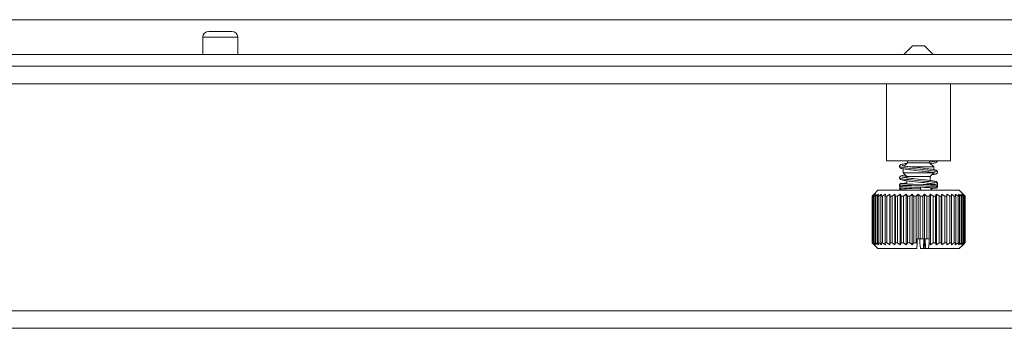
# Model space of a CAD drawing. Header units: millimetres. Extents: x 3925 to 5043, y -86 to 778.
# Tile 285 of 439: x 4567 to 4588, y 494 to 501. Entities that reach past the tile are written whole.
import ezdxf

# ---------------------------------------------------------------- set-up
doc = ezdxf.new("R2010")
doc.units = ezdxf.units.MM
doc.header["$LTSCALE"] = 46.255
for name, color, linetype in [('H30K-FOG-FILDXF_CONTINUOUS_LINE', 7, 'CONTINUOUS'), ('H30K-SPONGE-DXF_CONTINUOUS_LINE', 7, 'CONTINUOUS'), ('PIN-D3_L3-T1DXF_CONTINUOUS_LINE', 7, 'CONTINUOUS'), ('SW3DPS-52-39DXF_CONTINUOUS_LINE', 7, 'CONTINUOUS')]:
    doc.layers.add(name, color=color, linetype=linetype)

msp = doc.modelspace()

# ---------------------------------------------------------------- linework, layer by layer
at = {"layer": 'H30K-FOG-FILDXF_CONTINUOUS_LINE', "color": 7, "linetype": 'Continuous', "lineweight": 0}
for p, q in [((4547.9691, 499.8924), (4627.3441, 499.8924)), ((4547.9691, 499.5174), (4628.0941, 499.5174)), ((4547.5941, 494.6424), (4627.7191, 494.6424)), ((4547.9691, 494.2674), (4627.3441, 494.2674))]:
    msp.add_line(p, q, dxfattribs=at)
at = {"layer": 'H30K-SPONGE-DXF_CONTINUOUS_LINE', "color": 7, "linetype": 'Continuous', "lineweight": 0}
for p, q in [((4552.3941, 500.8924), (4626.0441, 500.8924)), ((4547.9691, 500.1424), (4627.3441, 500.1424)), ((4548.5737, 499.8924), (4626.7394, 499.8924)), ((4548.6412, 499.8924), (4626.7835, 499.8924))]:
    msp.add_line(p, q, dxfattribs=at)
at = {"layer": 'PIN-D3_L3-T1DXF_CONTINUOUS_LINE', "color": 7, "linetype": 'Continuous', "lineweight": 0}
for p, q in [((4570.8441, 500.1424), (4570.8441, 500.5174)), ((4571.5941, 500.5174), (4570.8441, 500.5174)), ((4571.4691, 500.6424), (4570.9691, 500.6424)), ((4571.5941, 500.1424), (4571.5941, 500.5174))]:
    msp.add_line(p, q, dxfattribs=at)
for centre, start, end in [((4570.9691, 500.5174), 90, 180), ((4571.4691, 500.5174), 0, 90)]:
    msp.add_arc(centre, 0.125, start, end, dxfattribs=at)
at = {"layer": 'SW3DPS-52-39DXF_CONTINUOUS_LINE', "color": 7, "linetype": 'Continuous', "lineweight": 0}
for p, q in [((4586.0889, 500.3282), (4585.9031, 500.1424)), ((4586.0889, 500.3282), (4586.3492, 500.3282)), ((4586.3492, 500.3282), (4586.535, 500.1424)), ((4585.5316, 499.5174), (4585.5316, 497.8604)), ((4586.9066, 499.5174), (4586.9066, 497.8604)), ((4586.9066, 497.8604), (4585.5316, 497.8604)), ((4585.9809, 497.8231), (4585.9096, 497.7518)), ((4585.9809, 497.8231), (4585.9809, 497.8604)), ((4586.4572, 497.8231), (4585.9809, 497.8231)), ((4586.06, 497.731), (4586.5493, 497.731)), ((4586.4572, 497.8231), (4586.4572, 497.8604)), ((4586.4572, 497.8231), (4586.5493, 497.731)), ((4586.5493, 497.6731), (4586.5493, 497.731)), ((4585.8889, 497.6044), (4585.8889, 497.6915)), ((4585.8905, 497.6044), (4585.8889, 497.6044)), ((4585.9691, 497.5242), (4585.8889, 497.6044)), ((4586.5493, 497.6044), (4585.8905, 497.6044)), ((4585.9615, 497.5273), (4585.9654, 497.5279)), ((4585.9691, 497.4977), (4585.9691, 497.5242)), ((4586.4691, 497.5242), (4585.9691, 497.5242)), ((4586.4691, 497.5242), (4586.5493, 497.6044)), ((4586.4691, 497.4413), (4586.4691, 497.5242)), ((4586.5394, 497.6107), (4586.5541, 497.6074)), ((4586.5493, 497.6044), (4586.5493, 497.6085)), ((4586.5917, 497.6378), (4586.5602, 497.644)), ((4585.8521, 497.3074), (4585.8647, 497.3063)), ((4585.8686, 497.306), (4585.8629, 497.3065)), ((4585.8731, 497.3057), (4585.8661, 497.3062)), ((4585.8895, 497.3047), (4585.878, 497.3053)), ((4585.8951, 497.379), (4585.8797, 497.3781)), ((4585.9031, 497.304), (4585.8895, 497.3047)), ((4585.8935, 497.3046), (4585.9115, 497.3037)), ((4585.9132, 497.3799), (4585.8951, 497.379)), ((4585.9143, 497.3671), (4585.8993, 497.3678)), ((4585.9189, 497.3032), (4585.9031, 497.304)), ((4585.9115, 497.3037), (4585.9326, 497.3028)), ((4585.9342, 497.3808), (4585.9132, 497.3799)), ((4585.9404, 497.366), (4585.9143, 497.3671)), ((4585.9466, 497.3021), (4585.9189, 497.3032)), ((4585.9326, 497.3028), (4586.0165, 497.2998)), ((4585.9691, 497.3821), (4585.9342, 497.3808)), ((4585.9817, 497.3645), (4585.9404, 497.366)), ((4585.9792, 497.3009), (4585.9466, 497.3021)), ((4585.9613, 497.4988), (4585.9691, 497.4999)), ((4585.9691, 497.3649), (4585.9691, 497.4339)), ((4586.03, 497.2992), (4585.9792, 497.3009)), ((4586.0301, 497.3629), (4585.9817, 497.3645)), ((4586.0165, 497.2998), (4586.3373, 497.2908)), ((4586.0885, 497.2975), (4586.03, 497.2992)), ((4586.1001, 497.3608), (4586.0301, 497.3629)), ((4586.2566, 497.2929), (4586.0885, 497.2975)), ((4586.3189, 497.3549), (4586.1001, 497.3608)), ((4586.4362, 497.3514), (4586.3189, 497.3549)), ((4586.479, 497.3499), (4586.4362, 497.3514)), ((4586.4691, 497.3502), (4586.4691, 497.3776)), ((4586.5151, 497.3485), (4586.479, 497.3499)), ((4586.5352, 497.3475), (4586.5151, 497.3485)), ((4586.58, 497.3448), (4586.5737, 497.3491)), ((4586.6032, 497.3419), (4586.6024, 497.3417)), ((4585.2337, 497.119), (4585.2191, 497.1044)), ((4585.2191, 497.1044), (4585.2191, 496.1044)), ((4585.2217, 497.1044), (4585.2217, 496.1044)), ((4585.2217, 497.1044), (4585.227, 497.1044)), ((4585.227, 497.1044), (4585.227, 496.1044)), ((4585.2637, 497.1486), (4585.2337, 497.119)), ((4585.2415, 497.1044), (4585.2415, 496.1044)), ((4585.2415, 497.1044), (4585.2541, 497.1044)), ((4585.2541, 497.1044), (4585.2541, 496.1044)), ((4585.3441, 497.2294), (4585.2635, 497.1488)), ((4585.2804, 497.1044), (4585.2804, 496.1044)), ((4585.2804, 497.1044), (4585.3, 497.1044)), ((4585.3, 497.1044), (4585.3, 496.1044)), ((4585.3375, 497.1044), (4585.3375, 496.1044)), ((4585.3375, 497.1044), (4585.3638, 497.1044)), ((4585.3441, 497.2294), (4587.0941, 497.2294)), ((4585.3638, 497.1044), (4585.3638, 496.1044)), ((4585.4118, 497.1044), (4585.4238, 497.1486)), ((4585.4118, 497.1044), (4585.4118, 496.1044)), ((4585.4118, 497.1044), (4585.4443, 497.1044)), ((4585.4443, 497.1044), (4585.4443, 496.1044)), ((4585.5018, 497.1044), (4585.5054, 497.1486)), ((4585.5018, 497.1044), (4585.5018, 496.1044)), ((4585.5018, 497.1044), (4585.5398, 497.1044)), ((4585.5398, 497.1044), (4585.5398, 496.1044)), ((4585.6008, 496.0602), (4585.6008, 497.1486)), ((4585.6058, 497.1044), (4585.6008, 497.1486)), ((4585.6058, 497.1044), (4585.6058, 496.1044)), ((4585.6058, 497.1044), (4585.6486, 497.1044)), ((4585.6486, 497.1044), (4585.6486, 496.1044)), ((4585.7082, 496.0602), (4585.7082, 497.1486)), ((4585.7217, 497.1044), (4585.7082, 497.1486)), ((4585.7217, 497.1044), (4585.7217, 496.1044)), ((4585.7217, 497.1044), (4585.7684, 497.1044)), ((4585.7684, 497.1044), (4585.7684, 496.1044)), ((4585.8257, 496.0602), (4585.8257, 497.1486)), ((4585.8473, 497.1044), (4585.8473, 496.1044)), ((4585.8473, 497.1044), (4585.897, 497.1044)), ((4585.897, 497.1044), (4585.897, 496.1044)), ((4585.8981, 497.2406), (4585.9159, 497.2398)), ((4585.9159, 497.2398), (4585.9607, 497.238)), ((4585.9507, 496.0602), (4585.9507, 497.1486)), ((4585.9607, 497.238), (4586.0186, 497.2361)), ((4585.9801, 497.1044), (4585.9801, 496.1044)), ((4585.9801, 497.1044), (4586.0319, 497.1044)), ((4586.0186, 497.2361), (4586.2565, 497.2294)), ((4586.0319, 497.1044), (4586.0319, 496.1044)), ((4586.081, 496.0602), (4586.081, 497.1486)), ((4586.1176, 497.1044), (4586.1176, 496.1044)), ((4586.1176, 497.1044), (4586.1705, 497.1044)), ((4586.1705, 497.1044), (4586.1705, 496.1044)), ((4586.214, 496.1857), (4586.214, 497.1486)), ((4586.257, 497.1044), (4586.257, 496.1857)), ((4586.257, 497.1044), (4586.31, 497.1044)), ((4586.3174, 497.1134), (4586.31, 497.1044)), ((4586.31, 497.1044), (4586.31, 496.1857)), ((4586.3373, 497.2908), (4586.4059, 497.2888)), ((4586.347, 496.1857), (4586.347, 497.1486)), ((4586.3957, 497.1044), (4586.3957, 496.1857)), ((4586.3957, 497.1044), (4586.4477, 497.1044)), ((4586.4059, 497.2888), (4586.4507, 497.2874)), ((4586.4477, 497.1044), (4586.4477, 496.1044)), ((4586.4507, 497.2874), (4586.4893, 497.286)), ((4586.4776, 496.0602), (4586.4776, 497.1486)), ((4586.4779, 497.2699), (4586.4911, 497.2704)), ((4586.4893, 497.286), (4586.5213, 497.2846)), ((4586.4911, 497.2704), (4586.5236, 497.2717)), ((4586.5213, 497.2846), (4586.5389, 497.2838)), ((4586.5236, 497.2717), (4586.5417, 497.2726)), ((4586.531, 497.1044), (4586.531, 496.1044)), ((4586.531, 497.1044), (4586.5809, 497.1044)), ((4586.5417, 497.2726), (4586.5572, 497.2734)), ((4586.5809, 497.1044), (4586.5809, 496.1044)), ((4586.6032, 496.0602), (4586.6032, 497.1486)), ((4586.6602, 497.1044), (4586.6602, 496.1044)), ((4586.6602, 497.1044), (4586.7072, 497.1044)), ((4586.7212, 497.1486), (4586.7072, 497.1044)), ((4586.7072, 497.1044), (4586.7072, 496.1044)), ((4586.7212, 496.0602), (4586.7212, 497.1486)), ((4586.7808, 497.1044), (4586.7808, 496.1044)), ((4586.7808, 497.1044), (4586.8239, 497.1044)), ((4586.8295, 497.1486), (4586.8239, 497.1044)), ((4586.8239, 497.1044), (4586.8239, 496.1044)), ((4586.8295, 496.0602), (4586.8295, 497.1486)), ((4586.8904, 497.1044), (4586.8904, 496.1044)), ((4586.8904, 497.1044), (4586.9288, 497.1044)), ((4586.9259, 497.1486), (4586.9288, 497.1044)), ((4586.9288, 497.1044), (4586.9288, 496.1044)), ((4586.9871, 497.1044), (4586.9871, 496.1044)), ((4586.9871, 497.1044), (4587.02, 497.1044)), ((4587.0086, 497.1486), (4587.02, 497.1044)), ((4587.02, 497.1044), (4587.02, 496.1044)), ((4587.0687, 497.1044), (4587.0687, 496.1044)), ((4587.0687, 497.1044), (4587.0955, 497.1044)), ((4587.0941, 497.2294), (4587.1745, 497.149)), ((4587.0955, 497.1044), (4587.0955, 496.1044)), ((4587.1338, 497.1044), (4587.1338, 496.1044)), ((4587.1338, 497.1044), (4587.154, 497.1044)), ((4587.154, 497.1044), (4587.154, 496.1044)), ((4587.1741, 497.1486), (4587.1946, 497.127)), ((4587.1811, 497.1044), (4587.1811, 496.1044)), ((4587.1811, 497.1044), (4587.1943, 497.1044)), ((4587.1943, 497.1044), (4587.1943, 496.1044)), ((4587.1946, 497.127), (4587.2156, 497.1044)), ((4587.2097, 497.1044), (4587.2097, 496.1044)), ((4587.2097, 497.1044), (4587.2156, 497.1044)), ((4587.2156, 497.1044), (4587.2156, 496.1044)), ((4587.219, 497.1044), (4587.2157, 497.1077)), ((4587.219, 497.1044), (4587.219, 496.1044)), ((4585.2191, 496.1044), (4585.2337, 496.0898)), ((4585.2429, 496.0818), (4585.2217, 496.1044)), ((4585.2217, 496.1044), (4585.227, 496.1044)), ((4585.2337, 496.0898), (4585.2637, 496.0602)), ((4585.2415, 496.1044), (4585.2541, 496.1044)), ((4585.2637, 496.0602), (4585.2429, 496.0818)), ((4585.3441, 495.9794), (4585.2635, 496.06)), ((4585.2804, 496.1044), (4585.3, 496.1044)), ((4585.3375, 496.1044), (4585.3638, 496.1044)), ((4585.4238, 496.0602), (4585.4118, 496.1044)), ((4585.4118, 496.1044), (4585.4443, 496.1044)), ((4585.5054, 496.0602), (4585.5018, 496.1044)), ((4585.5018, 496.1044), (4585.5398, 496.1044)), ((4585.6008, 496.0602), (4585.6058, 496.1044)), ((4585.6058, 496.1044), (4585.6486, 496.1044)), ((4585.7082, 496.0602), (4585.7217, 496.1044)), ((4585.7217, 496.1044), (4585.7684, 496.1044)), ((4585.8473, 496.1044), (4585.897, 496.1044)), ((4585.9801, 496.1044), (4586.0319, 496.1044)), ((4586.1176, 496.1044), (4586.1705, 496.1044)), ((4586.1705, 496.1044), (4586.1892, 496.0851)), ((4586.1892, 496.0851), (4586.1786, 495.9794)), ((4586.1892, 496.1857), (4586.1892, 496.0851)), ((4586.1892, 496.1857), (4586.4439, 496.1857)), ((4586.247, 496.1857), (4586.247, 496.1044)), ((4586.247, 496.1044), (4586.2595, 495.9794)), ((4586.3247, 495.9794), (4586.3316, 496.1857)), ((4586.356, 495.9794), (4586.3365, 496.1857)), ((4586.3593, 496.1857), (4586.3661, 495.9794)), ((4586.4313, 495.9794), (4586.4439, 496.1044)), ((4586.4439, 496.1857), (4586.4439, 496.1044)), ((4586.4439, 496.1044), (4586.4477, 496.1044)), ((4586.531, 496.1044), (4586.5809, 496.1044)), ((4586.6602, 496.1044), (4586.7072, 496.1044)), ((4586.7072, 496.1044), (4586.7212, 496.0602)), ((4586.7808, 496.1044), (4586.8239, 496.1044)), ((4586.8239, 496.1044), (4586.8295, 496.0602)), ((4586.8904, 496.1044), (4586.9288, 496.1044)), ((4586.9288, 496.1044), (4586.9259, 496.0602)), ((4586.9871, 496.1044), (4587.02, 496.1044)), ((4587.02, 496.1044), (4587.0086, 496.0602)), ((4587.0687, 496.1044), (4587.0955, 496.1044)), ((4587.0941, 495.9794), (4587.1745, 496.0598)), ((4587.1338, 496.1044), (4587.154, 496.1044)), ((4587.1741, 496.0602), (4587.1963, 496.0818)), ((4587.1811, 496.1044), (4587.1943, 496.1044)), ((4587.1963, 496.0818), (4587.2157, 496.1011)), ((4587.2097, 496.1044), (4587.2156, 496.1044)), ((4587.2157, 496.1011), (4587.219, 496.1044)), ((4586.1786, 495.9794), (4585.3441, 495.9794)), ((4586.3247, 495.9794), (4586.2595, 495.9794)), ((4586.3661, 495.9794), (4586.3247, 495.9794)), ((4587.094, 495.9794), (4586.3661, 495.9794))]:
    msp.add_line(p, q, dxfattribs=at)
for points in [[(4585.9657, 497.8079), (4585.9566, 497.8066), (4585.9283, 497.8024), (4585.9039, 497.7983), (4585.8833, 497.7944), (4585.8662, 497.7904), (4585.8524, 497.7866), (4585.8414, 497.7826), (4585.832, 497.7781), (4585.8233, 497.7721), (4585.8156, 497.7635), (4585.8107, 497.7526), (4585.8095, 497.7435)], [(4585.8924, 497.7182), (4585.8574, 497.7245), (4585.8315, 497.7306), (4585.8155, 497.7368), (4585.8095, 497.7435)], [(4585.8095, 497.7435), (4585.8108, 497.7338), (4585.8161, 497.7227), (4585.8242, 497.714), (4585.8333, 497.7081), (4585.8431, 497.7037), (4585.8543, 497.6998), (4585.8679, 497.6961), (4585.8845, 497.6923)], [(4585.9131, 497.7511), (4585.8956, 497.7546), (4585.8817, 497.7578), (4585.8715, 497.7606), (4585.8653, 497.7628), (4585.8648, 497.763)], [(4585.8909, 497.7556), (4585.8996, 497.7588), (4585.9222, 497.7644)], [(4586.1667, 497.6873), (4586.1031, 497.6935), (4586.0425, 497.6997), (4585.9863, 497.7058), (4585.9358, 497.712), (4585.8924, 497.7182)], [(4586.1319, 497.7231), (4586.0893, 497.7277), (4586.0511, 497.732), (4586.0168, 497.7361), (4585.986, 497.74), (4585.9584, 497.7439), (4585.934, 497.7476), (4585.9131, 497.7511)], [(4586.5524, 497.6725), (4586.5309, 497.6766), (4586.5054, 497.6808), (4586.4756, 497.6851), (4586.4418, 497.6896), (4586.4039, 497.6942), (4586.3626, 497.6989), (4586.3184, 497.7037), (4586.1319, 497.7231)], [(4586.4572, 497.8343), (4586.4703, 497.8363), (4586.5062, 497.8427), (4586.534, 497.8492), (4586.5474, 497.8536)], [(4586.4781, 497.8022), (4586.4948, 497.8046), (4586.5226, 497.8089), (4586.5459, 497.8131), (4586.5653, 497.8173), (4586.5812, 497.8214), (4586.5943, 497.8257), (4586.6052, 497.8306), (4586.6145, 497.8369), (4586.6223, 497.8455), (4586.6274, 497.8564), (4586.6279, 497.8604)], [(4586.512, 497.8604), (4586.517, 497.8596), (4586.5347, 497.8563), (4586.5492, 497.8532), (4586.5607, 497.8504), (4586.5687, 497.848), (4586.5734, 497.8462), (4586.5738, 497.846)], [(4585.9346, 497.5587), (4585.9297, 497.558), (4585.905, 497.5538), (4585.8842, 497.5499), (4585.8671, 497.546), (4585.8535, 497.5422), (4585.8425, 497.5384), (4585.8329, 497.534), (4585.8239, 497.528), (4585.8159, 497.5192), (4585.8107, 497.5081), (4585.8095, 497.4988)], [(4586.2882, 497.4622), (4586.1479, 497.4767), (4586.1035, 497.4815), (4586.063, 497.486), (4586.0267, 497.4902), (4585.9944, 497.4943), (4585.9656, 497.4981), (4585.9402, 497.5019), (4585.9181, 497.5056), (4585.8995, 497.5091), (4585.8845, 497.5124), (4585.8733, 497.5154), (4585.8661, 497.5178), (4585.8655, 497.5181)], [(4585.8845, 497.6923), (4585.9047, 497.6885), (4585.9283, 497.6845), (4585.9557, 497.6804), (4585.987, 497.6762), (4586.0221, 497.6718), (4586.0611, 497.6673), (4586.1036, 497.6626), (4586.149, 497.6578)], [(4585.8909, 497.511), (4585.9006, 497.5144), (4585.9271, 497.5209), (4585.9615, 497.5273)], [(4586.149, 497.6578), (4586.2906, 497.6431), (4586.3353, 497.6383), (4586.3764, 497.6338), (4586.4131, 497.6295), (4586.4455, 497.6254), (4586.4742, 497.6215), (4586.4994, 497.6178), (4586.5212, 497.6142), (4586.5394, 497.6107)], [(4586.5602, 497.644), (4586.52, 497.6502), (4586.4721, 497.6564), (4586.4181, 497.6625), (4586.3591, 497.6687), (4586.2964, 497.6749), (4586.1667, 497.6873)], [(4586.5065, 497.5617), (4586.5309, 497.5657), (4586.5524, 497.5697), (4586.57, 497.5737), (4586.5839, 497.5775), (4586.5951, 497.5813), (4586.6048, 497.5858), (4586.6139, 497.5917), (4586.622, 497.6004), (4586.6273, 497.6115), (4586.6286, 497.6211)], [(4586.6286, 497.6211), (4586.6274, 497.6305), (4586.6222, 497.6416), (4586.6141, 497.6504), (4586.6051, 497.6564), (4586.5955, 497.6608), (4586.5842, 497.6647), (4586.5701, 497.6685), (4586.5524, 497.6725)], [(4586.5541, 497.6074), (4586.5651, 497.6044), (4586.5721, 497.602), (4586.5728, 497.6018)], [(4586.6286, 497.6211), (4586.6261, 497.6255), (4586.6138, 497.6316), (4586.5917, 497.6378)], [(4585.8698, 497.4774), (4585.8405, 497.4835), (4585.8206, 497.4897), (4585.8106, 497.4959), (4585.8095, 497.4988)], [(4585.8095, 497.4988), (4585.8108, 497.4891), (4585.8161, 497.478), (4585.8242, 497.4693), (4585.8334, 497.4634), (4585.8438, 497.4587), (4585.8567, 497.4544), (4585.8727, 497.4503), (4585.8923, 497.4461), (4585.9159, 497.4418), (4585.9438, 497.4375), (4585.9762, 497.4329), (4586.0131, 497.4282), (4586.0541, 497.4234), (4586.0984, 497.4185), (4586.1452, 497.4135), (4586.2882, 497.3987)], [(4585.8797, 497.3781), (4585.873, 497.3777), (4585.867, 497.3773), (4585.8615, 497.3769), (4585.8567, 497.3765), (4585.8525, 497.3761), (4585.8487, 497.3757), (4585.8454, 497.3753), (4585.8424, 497.3749), (4585.8396, 497.3745), (4585.8369, 497.3739), (4585.8338, 497.3731), (4585.8297, 497.3716), (4585.8244, 497.3689), (4585.8189, 497.3644), (4585.8137, 497.3577), (4585.8103, 497.3488), (4585.8095, 497.3417)], [(4586.1323, 497.328), (4586.0708, 497.3296), (4586.0129, 497.3312), (4585.96, 497.3328), (4585.9135, 497.3344), (4585.8745, 497.3359), (4585.844, 497.3375), (4585.8229, 497.3391), (4585.8115, 497.3407), (4585.8095, 497.3417)], [(4585.8095, 497.3417), (4585.8103, 497.3345), (4585.8139, 497.3256), (4585.8192, 497.3187), (4585.8248, 497.3144), (4585.8296, 497.3119), (4585.8335, 497.3105)], [(4585.8357, 497.3099), (4585.8339, 497.3094), (4585.8298, 497.308), (4585.8245, 497.3053), (4585.819, 497.3009), (4585.8138, 497.2941), (4585.8103, 497.2851), (4585.8095, 497.2781)], [(4585.8335, 497.3105), (4585.8366, 497.3096), (4585.8394, 497.3091), (4585.8422, 497.3086), (4585.8452, 497.3082), (4585.8485, 497.3078), (4585.8521, 497.3074)], [(4585.8993, 497.3678), (4585.8864, 497.3685), (4585.8806, 497.3689), (4585.8753, 497.3692), (4585.8706, 497.3695), (4585.8663, 497.3699), (4585.8625, 497.3702), (4585.8592, 497.3705), (4585.8564, 497.3708), (4585.8542, 497.371), (4585.8524, 497.3712), (4585.8513, 497.3714), (4585.8512, 497.3714)], [(4586.255, 497.4342), (4586.1255, 497.4466), (4586.0635, 497.4528), (4586.0056, 497.459), (4585.9535, 497.4651), (4585.9078, 497.4712), (4585.8698, 497.4774)], [(4585.872, 497.3058), (4585.8784, 497.3054), (4585.8935, 497.3046)], [(4586.6286, 497.3099), (4586.6279, 497.3105), (4586.6192, 497.3121), (4586.6006, 497.3137), (4586.5725, 497.3153), (4586.5357, 497.3169), (4586.4912, 497.3185), (4586.44, 497.32), (4586.3834, 497.3216), (4586.3231, 497.3232), (4586.1323, 497.328)], [(4586.6286, 497.3764), (4586.6279, 497.3787), (4586.6191, 497.3849), (4586.6002, 497.391), (4586.572, 497.3972), (4586.5348, 497.4033), (4586.4897, 497.4095), (4586.4379, 497.4157), (4586.3806, 497.4218), (4586.3191, 497.428), (4586.255, 497.4342)], [(4586.2566, 497.2929), (4586.257, 497.2926), (4586.2578, 497.2901), (4586.2586, 497.2852), (4586.2592, 497.2784), (4586.2596, 497.2701), (4586.2597, 497.2611)], [(4586.6286, 497.3764), (4586.6274, 497.3858), (4586.6223, 497.3969), (4586.6143, 497.4056), (4586.6053, 497.4116), (4586.5957, 497.416), (4586.5846, 497.4199), (4586.5712, 497.4236), (4586.5545, 497.4274), (4586.5342, 497.4313), (4586.5103, 497.4353), (4586.4825, 497.4395), (4586.4508, 497.4438), (4586.4151, 497.4482), (4586.3758, 497.4527), (4586.3333, 497.4574), (4586.2882, 497.4622)], [(4586.2882, 497.3987), (4586.3318, 497.394), (4586.3712, 497.3897), (4586.4062, 497.3856), (4586.4378, 497.3817), (4586.466, 497.378), (4586.4909, 497.3744), (4586.5126, 497.371), (4586.5311, 497.3676), (4586.5465, 497.3645), (4586.5587, 497.3615), (4586.5675, 497.359), (4586.5729, 497.357), (4586.5734, 497.3568)], [(4586.4691, 497.3658), (4586.4715, 497.3659), (4586.5067, 497.3676), (4586.5251, 497.3687)], [(4586.6043, 497.3413), (4586.601, 497.3421), (4586.5979, 497.3427), (4586.5947, 497.3432), (4586.5912, 497.3437), (4586.5873, 497.3441), (4586.5829, 497.3445), (4586.5779, 497.345), (4586.5725, 497.3454), (4586.5664, 497.3458), (4586.5596, 497.3462), (4586.5522, 497.3467), (4586.5352, 497.3475)], [(4586.5572, 497.2734), (4586.5639, 497.2738), (4586.57, 497.2742), (4586.5756, 497.2746), (4586.5805, 497.275), (4586.5849, 497.2754), (4586.5888, 497.2758), (4586.5924, 497.2763), (4586.5955, 497.2767), (4586.5985, 497.2772), (4586.6014, 497.2778), (4586.6046, 497.2786), (4586.6084, 497.28), (4586.6132, 497.2824), (4586.6188, 497.2868), (4586.6242, 497.2937), (4586.6278, 497.3026), (4586.6286, 497.3099)], [(4586.5737, 497.3491), (4586.568, 497.3561), (4586.5666, 497.3592)], [(4586.6171, 497.3499), (4586.6158, 497.3487), (4586.6085, 497.3439), (4586.6032, 497.3419)], [(4586.6286, 497.3099), (4586.6278, 497.317), (4586.6243, 497.3259), (4586.6192, 497.3326), (4586.6136, 497.3371), (4586.6085, 497.3398), (4586.6043, 497.3413)], [(4586.6171, 497.3499), (4586.623, 497.3572), (4586.6275, 497.3677), (4586.6286, 497.3764)], [(4585.2217, 497.1044), (4585.2429, 497.127), (4585.2637, 497.1486)], [(4585.2769, 497.1486), (4585.2522, 497.127), (4585.227, 497.1044)], [(4585.2415, 497.1044), (4585.2594, 497.127), (4585.2769, 497.1486)], [(4585.3085, 497.1486), (4585.2816, 497.127), (4585.2541, 497.1044)], [(4585.2804, 497.1044), (4585.2946, 497.127), (4585.3085, 497.1486)], [(4585.3578, 497.1486), (4585.3292, 497.127), (4585.3, 497.1044)], [(4585.3375, 497.1044), (4585.3478, 497.127), (4585.3578, 497.1486)], [(4585.4238, 497.1486), (4585.3942, 497.127), (4585.3638, 497.1044)], [(4585.5054, 497.1486), (4585.4752, 497.127), (4585.4443, 497.1044)], [(4585.6008, 497.1486), (4585.5706, 497.127), (4585.5398, 497.1044)], [(4585.7082, 497.1486), (4585.6787, 497.127), (4585.6486, 497.1044)], [(4585.8257, 497.1486), (4585.7974, 497.127), (4585.7684, 497.1044)], [(4586.2597, 497.2611), (4586.0711, 497.2659), (4586.0134, 497.2675), (4585.9604, 497.2691), (4585.9138, 497.2707), (4585.8748, 497.2723), (4585.8443, 497.2738), (4585.8231, 497.2754), (4585.8116, 497.277), (4585.8095, 497.2781)], [(4585.8095, 497.2781), (4585.8103, 497.2708), (4585.8139, 497.2619), (4585.8192, 497.2551), (4585.8248, 497.2507), (4585.8296, 497.2482), (4585.8335, 497.2468), (4585.8366, 497.246), (4585.8394, 497.2454), (4585.8422, 497.2449), (4585.8451, 497.2445), (4585.8483, 497.2441), (4585.8519, 497.2437), (4585.8558, 497.2434), (4585.8602, 497.243), (4585.865, 497.2426), (4585.8705, 497.2422), (4585.8764, 497.2418), (4585.883, 497.2415), (4585.8981, 497.2406)], [(4585.8473, 497.1044), (4585.8363, 497.127), (4585.8257, 497.1486)], [(4585.9507, 497.1486), (4585.9242, 497.127), (4585.897, 497.1044)], [(4585.9801, 497.1044), (4585.9652, 497.127), (4585.9507, 497.1486)], [(4586.081, 497.1486), (4586.0567, 497.127), (4586.0319, 497.1044)], [(4586.1176, 497.1044), (4586.0991, 497.127), (4586.081, 497.1486)], [(4586.214, 497.1486), (4586.1925, 497.127), (4586.1705, 497.1044)], [(4586.257, 497.1044), (4586.2352, 497.127), (4586.214, 497.1486)], [(4586.2597, 497.2611), (4586.2596, 497.2522), (4586.2592, 497.2439), (4586.2586, 497.2372), (4586.2579, 497.2323), (4586.257, 497.2297), (4586.2565, 497.2294)], [(4586.347, 497.1486), (4586.3324, 497.1313), (4586.3174, 497.1134)], [(4586.3957, 497.1044), (4586.3711, 497.127), (4586.347, 497.1486)], [(4586.4776, 497.1486), (4586.4628, 497.127), (4586.4477, 497.1044)], [(4586.531, 497.1044), (4586.504, 497.127), (4586.4776, 497.1486)], [(4586.5389, 497.2838), (4586.5535, 497.283), (4586.5597, 497.2826), (4586.5652, 497.2823), (4586.57, 497.2819), (4586.5742, 497.2816), (4586.5778, 497.2813), (4586.5809, 497.281), (4586.5833, 497.2807), (4586.5852, 497.2805), (4586.5865, 497.2803), (4586.5867, 497.2802)], [(4586.6032, 497.1486), (4586.5922, 497.127), (4586.5809, 497.1044)], [(4586.6602, 497.1044), (4586.6313, 497.127), (4586.6032, 497.1486)], [(4586.7808, 497.1044), (4586.7507, 497.127), (4586.7212, 497.1486)], [(4586.8904, 497.1044), (4586.8596, 497.127), (4586.8295, 497.1486)], [(4586.9871, 497.1044), (4586.9562, 497.127), (4586.9259, 497.1486)], [(4587.0687, 497.1044), (4587.0383, 497.127), (4587.0086, 497.1486)], [(4587.1338, 497.1044), (4587.1045, 497.127), (4587.0759, 497.1486)], [(4587.0759, 497.1486), (4587.0856, 497.127), (4587.0955, 497.1044)], [(4587.1811, 497.1044), (4587.1535, 497.127), (4587.1265, 497.1486)], [(4587.1265, 497.1486), (4587.1401, 497.127), (4587.154, 497.1044)], [(4587.2097, 497.1044), (4587.1843, 497.127), (4587.1594, 497.1486)], [(4587.1594, 497.1486), (4587.1767, 497.127), (4587.1943, 497.1044)], [(4587.2157, 497.1077), (4587.1963, 497.127), (4587.1741, 497.1486)], [(4585.227, 496.1044), (4585.2522, 496.0818), (4585.2769, 496.0602)], [(4585.2769, 496.0602), (4585.2594, 496.0818), (4585.2415, 496.1044)], [(4585.2541, 496.1044), (4585.2816, 496.0818), (4585.3085, 496.0602)], [(4585.3085, 496.0602), (4585.2946, 496.0818), (4585.2804, 496.1044)], [(4585.3, 496.1044), (4585.3292, 496.0818), (4585.3578, 496.0602)], [(4585.3578, 496.0602), (4585.3478, 496.0818), (4585.3375, 496.1044)], [(4585.3638, 496.1044), (4585.3942, 496.0818), (4585.4238, 496.0602)], [(4585.4443, 496.1044), (4585.4752, 496.0818), (4585.5054, 496.0602)], [(4585.5398, 496.1044), (4585.5706, 496.0818), (4585.6008, 496.0602)], [(4585.6486, 496.1044), (4585.6787, 496.0818), (4585.7082, 496.0602)], [(4585.7684, 496.1044), (4585.7974, 496.0818), (4585.8257, 496.0602)], [(4585.8257, 496.0602), (4585.8363, 496.0818), (4585.8473, 496.1044)], [(4585.897, 496.1044), (4585.9242, 496.0818), (4585.9507, 496.0602)], [(4585.9507, 496.0602), (4585.9652, 496.0818), (4585.9801, 496.1044)], [(4586.0319, 496.1044), (4586.0567, 496.0818), (4586.081, 496.0602)], [(4586.081, 496.0602), (4586.0991, 496.0818), (4586.1176, 496.1044)], [(4586.4477, 496.1044), (4586.4628, 496.0818), (4586.4776, 496.0602)], [(4586.4776, 496.0602), (4586.504, 496.0818), (4586.531, 496.1044)], [(4586.5809, 496.1044), (4586.5922, 496.0818), (4586.6032, 496.0602)], [(4586.6032, 496.0602), (4586.6313, 496.0818), (4586.6602, 496.1044)], [(4586.7212, 496.0602), (4586.7507, 496.0818), (4586.7808, 496.1044)], [(4586.8295, 496.0602), (4586.8596, 496.0818), (4586.8904, 496.1044)], [(4586.9259, 496.0602), (4586.9561, 496.0818), (4586.9871, 496.1044)], [(4587.0086, 496.0602), (4587.0383, 496.0818), (4587.0687, 496.1044)], [(4587.0955, 496.1044), (4587.0856, 496.0818), (4587.0759, 496.0602)], [(4587.0759, 496.0602), (4587.1045, 496.0818), (4587.1338, 496.1044)], [(4587.154, 496.1044), (4587.1401, 496.0818), (4587.1265, 496.0602)], [(4587.1265, 496.0602), (4587.1535, 496.0818), (4587.1811, 496.1044)], [(4587.1943, 496.1044), (4587.1767, 496.0818), (4587.1594, 496.0602)], [(4587.1594, 496.0602), (4587.1843, 496.0818), (4587.2097, 496.1044)], [(4587.2156, 496.1044), (4587.1946, 496.0818), (4587.1741, 496.0602)]]:
    msp.add_lwpolyline(points, dxfattribs=at)
for centre, start, end in [((4585.8941, 497.3044), 270, 299.47574), ((4586.5441, 497.3044), 193.70433, 270)]:
    msp.add_arc(centre, 0.075, start, end, dxfattribs=at)

doc.saveas('drawing.dxf')
